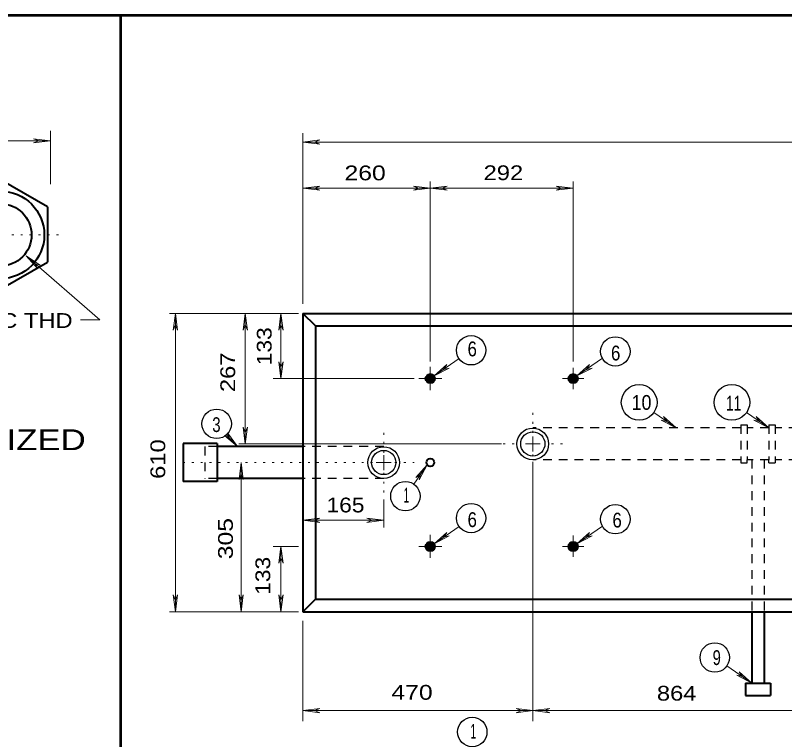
# Model space of a CAD drawing. Extents: x 312583 to 312854, y 144419 to 144597.
# Drawn here: x 312713.43 to 312752.99, y 144469.26 to 144506.49 of the extents above; entities that cross this region are included whole.
import ezdxf
from ezdxf.enums import TextEntityAlignment as Align

# ---------------------------------------------------------------- set-up
doc = ezdxf.new("R2010")
doc.units = 0
doc.header["$LTSCALE"] = 0.3
doc.linetypes.add('DOTTED', pattern=[1.5, 0.3, -1.2])
doc.linetypes.add('SHORT_DASHED', pattern=[2.7, 1.5, -1.2])
doc.layers.add('1', color=7, linetype='Continuous', lineweight=25)
doc.layers.add('2', color=7, linetype='Continuous', lineweight=13)

msp = doc.modelspace()

# ---------------------------------------------------------------- linework, layer by layer
at = {"layer": '1', "lineweight": 53}
for p, q in [((312849, 144506.4889), (312616.5, 144506.4889)), ((312718.861, 144423.0846), (312718.861, 144506.4889))]:
    msp.add_line(p, q, dxfattribs=at)
at = {"layer": '1', "lineweight": 40}
for p, q in [((312715.0761, 144496.6413), (312712.6994, 144498.0136)), ((312715.0761, 144496.6413), (312715.0761, 144493.8046)), ((312712.6687, 144492.4093), (312715.0761, 144493.8046)), ((312728.2202, 144491.1701), (312794.6672, 144491.1701)), ((312728.2202, 144491.1701), (312728.2202, 144475.8368)), ((312728.8566, 144490.5338), (312728.2202, 144491.1701)), ((312728.8566, 144490.5338), (312794.0232, 144490.5338)), ((312728.8566, 144490.5338), (312728.8566, 144476.4808)), ((312723.8119, 144484.4771), (312722.0562, 144484.4771)), ((312722.0562, 144484.4771), (312722.0562, 144482.5298)), ((312723.8119, 144484.4771), (312723.8119, 144482.5298)), ((312728.2202, 144484.3238), (312723.8119, 144484.3238)), ((312728.2202, 144482.6908), (312723.8119, 144482.6908)), ((312723.8119, 144482.5298), (312722.0562, 144482.5298)), ((312728.2202, 144475.8368), (312728.8566, 144476.4808)), ((312728.8566, 144476.4808), (312794.0232, 144476.4808)), ((312728.2202, 144475.8368), (312794.6672, 144475.8368)), ((312751.2969, 144475.8368), (312751.2969, 144472.1645)), ((312751.9409, 144475.8368), (312751.9409, 144472.1645)), ((312750.9826, 144472.1645), (312752.2552, 144472.1645)), ((312750.9826, 144472.1645), (312750.9826, 144471.5281)), ((312752.2552, 144472.1645), (312752.2552, 144471.5281)), ((312750.9826, 144471.5281), (312752.2552, 144471.5281))]:
    msp.add_line(p, q, dxfattribs=at)
at = {"layer": '1', "linetype": 'SHORT_DASHED'}
for p, q in [((312750.7372, 144485.4355), (312750.7372, 144483.4881)), ((312750.7372, 144485.4355), (312751.0592, 144485.4355)), ((312751.0592, 144485.4355), (312751.0592, 144483.6491)), ((312752.1786, 144485.4355), (312752.1786, 144483.6491)), ((312752.1786, 144485.4355), (312752.5006, 144485.4355)), ((312752.5006, 144485.4355), (312752.5006, 144483.4881)), ((312750.7372, 144485.2821), (312740.0422, 144485.2821)), ((312752.1786, 144485.2821), (312751.0592, 144485.2821)), ((312761.7619, 144485.2821), (312752.5006, 144485.2821)), ((312723.1756, 144484.3238), (312723.1756, 144482.6908)), ((312723.8119, 144484.3238), (312723.1756, 144484.3238)), ((312732.3756, 144484.3238), (312728.2202, 144484.3238)), ((312750.7372, 144483.6491), (312740.0422, 144483.6491)), ((312750.7372, 144483.4881), (312751.0592, 144483.4881)), ((312751.0592, 144483.4881), (312751.0592, 144483.6491)), ((312752.1786, 144483.6491), (312751.0592, 144483.6491)), ((312751.2969, 144483.6491), (312751.2969, 144475.8368)), ((312751.9409, 144483.6491), (312751.9409, 144475.8368)), ((312752.1786, 144483.4881), (312752.1786, 144483.6491)), ((312752.1786, 144483.4881), (312752.5006, 144483.4881)), ((312761.7619, 144483.6491), (312752.5006, 144483.6491)), ((312723.8119, 144482.6908), (312723.1756, 144482.6908)), ((312732.3756, 144482.6908), (312728.2202, 144482.6908))]:
    msp.add_line(p, q, dxfattribs=at)
at = {"layer": '1', "lineweight": 40}
for centre, radius in [((312712.6687, 144495.2076), 2.2466), ((312712.6679, 144495.2059), 1.5972), ((312734.7682, 144487.8185), 0.2396), ((312734.7682, 144487.8185), 0.2156), ((312734.7682, 144487.8185), 0.1941), ((312734.7682, 144487.8185), 0.1747), ((312734.7682, 144487.8185), 0.1572), ((312734.7682, 144487.8185), 0.1415), ((312734.7682, 144487.8185), 0.1273), ((312734.7682, 144487.8185), 0.1146), ((312734.7682, 144487.8185), 0.1031), ((312734.7682, 144487.8185), 0.0928), ((312734.7682, 144487.8185), 0.0835), ((312734.7682, 144487.8185), 0.0752), ((312734.7682, 144487.8185), 0.0677), ((312734.7682, 144487.8185), 0.0609), ((312734.7682, 144487.8185), 0.0548), ((312742.1154, 144487.8185), 0.2396), ((312742.1154, 144487.8185), 0.2156), ((312742.1154, 144487.8185), 0.1941), ((312742.1154, 144487.8185), 0.1747), ((312742.1154, 144487.8185), 0.1572), ((312742.1154, 144487.8185), 0.1415), ((312742.1154, 144487.8185), 0.1273), ((312742.1154, 144487.8185), 0.1146), ((312742.1154, 144487.8185), 0.1031), ((312742.1154, 144487.8185), 0.0928), ((312742.1154, 144487.8185), 0.0835), ((312742.1154, 144487.8185), 0.0752), ((312742.1154, 144487.8185), 0.0677), ((312742.1154, 144487.8185), 0.0609), ((312742.1154, 144487.8185), 0.0548), ((312734.7682, 144483.506), 0.1996), ((312734.7682, 144479.1935), 0.2396), ((312734.7682, 144479.1935), 0.2156), ((312734.7682, 144479.1935), 0.1941), ((312742.1154, 144479.1935), 0.2396), ((312742.1154, 144479.1935), 0.2156), ((312742.1154, 144479.1935), 0.1941), ((312734.7682, 144479.1935), 0.1747), ((312734.7682, 144479.1935), 0.1572), ((312734.7682, 144479.1935), 0.1415), ((312734.7682, 144479.1935), 0.1273), ((312734.7682, 144479.1935), 0.1146), ((312734.7682, 144479.1935), 0.1031), ((312734.7682, 144479.1935), 0.0928), ((312734.7682, 144479.1935), 0.0835), ((312734.7682, 144479.1935), 0.0752), ((312734.7682, 144479.1935), 0.0677), ((312734.7682, 144479.1935), 0.0609), ((312734.7682, 144479.1935), 0.0548), ((312742.1154, 144479.1935), 0.1747), ((312742.1154, 144479.1935), 0.1572), ((312742.1154, 144479.1935), 0.1415), ((312742.1154, 144479.1935), 0.1273), ((312742.1154, 144479.1935), 0.1146), ((312742.1154, 144479.1935), 0.1031), ((312742.1154, 144479.1935), 0.0928), ((312742.1154, 144479.1935), 0.0835), ((312742.1154, 144479.1935), 0.0752), ((312742.1154, 144479.1935), 0.0677), ((312742.1154, 144479.1935), 0.0609), ((312742.1154, 144479.1935), 0.0548)]:
    msp.add_circle(centre, radius, dxfattribs=at)
at = {"layer": '1'}
for centre, radius in [((312740.039, 144484.4644), 0.8146), ((312740.039, 144484.4644), 0.6232), ((312732.3724, 144483.506), 0.8146), ((312732.3724, 144483.506), 0.6232)]:
    msp.add_circle(centre, radius, dxfattribs=at)
at = {"layer": '2'}
for p, q in [((312715.2371, 144497.8066), (312715.2371, 144500.5513)), ((312728.2202, 144491.6608), (312728.2202, 144500.4315)), ((312710.1847, 144500.0376), (312715.2371, 144500.0376)), ((312714.3707, 144500.145), (312714.6467, 144500.0376)), ((312715.2371, 144500.0376), (312714.3707, 144500.145)), ((312714.3707, 144499.9303), (312714.6467, 144500.0376)), ((312715.2371, 144500.0376), (312714.3707, 144499.9303)), ((312728.2202, 144499.9791), (312729.0866, 144500.0865)), ((312728.2202, 144499.9791), (312794.6672, 144499.9791)), ((312728.2202, 144499.9791), (312729.0866, 144499.8718)), ((312729.0866, 144500.0865), (312728.8106, 144499.9791)), ((312729.0866, 144499.8718), (312728.8106, 144499.9791)), ((312728.2202, 144497.6101), (312729.0866, 144497.7175)), ((312728.2202, 144497.6101), (312729.0866, 144497.5028)), ((312728.2202, 144497.6101), (312734.7676, 144497.6101)), ((312729.0866, 144497.7175), (312728.8106, 144497.6101)), ((312729.0866, 144497.5028), (312728.8106, 144497.6101)), ((312733.9012, 144497.7175), (312734.1772, 144497.6101)), ((312734.7676, 144497.6101), (312733.9012, 144497.7175)), ((312733.9012, 144497.5028), (312734.1772, 144497.6101)), ((312734.7676, 144497.6101), (312733.9012, 144497.5028)), ((312734.7676, 144488.6938), (312734.7676, 144497.9551)), ((312734.7676, 144497.6101), (312735.6339, 144497.7175)), ((312734.7676, 144497.6101), (312742.1122, 144497.6101)), ((312734.7676, 144497.6101), (312735.6339, 144497.5028)), ((312735.6339, 144497.7175), (312735.3579, 144497.6101)), ((312735.6339, 144497.5028), (312735.3579, 144497.6101)), ((312741.2459, 144497.7175), (312741.5219, 144497.6101)), ((312742.1122, 144497.6101), (312741.2459, 144497.7175)), ((312741.2459, 144497.5028), (312741.5219, 144497.6101)), ((312742.1122, 144497.6101), (312741.2459, 144497.5028)), ((312742.1122, 144488.6938), (312742.1122, 144497.9551)), ((312717.7671, 144490.8453), (312713.9797, 144494.1266)), ((312713.9797, 144494.1266), (312714.5624, 144493.4826)), ((312713.9797, 144494.1266), (312714.7004, 144493.6436)), ((312714.5624, 144493.4826), (312714.4244, 144493.7433)), ((312714.7004, 144493.6436), (312714.4244, 144493.7433)), ((312727.9826, 144491.1701), (312721.3509, 144491.1701)), ((312721.6576, 144491.1701), (312721.5502, 144490.3038)), ((312721.6576, 144491.1701), (312721.6576, 144475.8368)), ((312721.6576, 144491.1701), (312721.7649, 144490.3038)), ((312725.2532, 144491.1701), (312725.1459, 144490.3038)), ((312725.2532, 144491.1701), (312725.3606, 144490.3038)), ((312725.2532, 144484.4618), (312725.2532, 144491.1701)), ((312727.0856, 144491.1701), (312726.9782, 144490.3038)), ((312727.0856, 144487.8198), (312727.0856, 144491.1701)), ((312727.0856, 144491.1701), (312727.1929, 144490.3038)), ((312717.7671, 144490.8453), (312716.7781, 144490.8453)), ((312721.5502, 144490.3038), (312721.6576, 144490.5798)), ((312721.7649, 144490.3038), (312721.6576, 144490.5798)), ((312725.1459, 144490.3038), (312725.2532, 144490.5798)), ((312725.3606, 144490.3038), (312725.2532, 144490.5798)), ((312726.9782, 144490.3038), (312727.0856, 144490.5798)), ((312727.1929, 144490.3038), (312727.0856, 144490.5798)), ((312726.9782, 144488.6861), (312727.0856, 144488.4101)), ((312727.0856, 144487.8198), (312726.9782, 144488.6861)), ((312727.1929, 144488.6861), (312727.0856, 144488.4101)), ((312727.0856, 144487.8198), (312727.1929, 144488.6861)), ((312736.2472, 144488.8471), (312734.9669, 144487.9578)), ((312734.9669, 144487.9578), (312735.6186, 144488.5405)), ((312735.6186, 144488.5405), (312735.4499, 144488.2951)), ((312743.6149, 144488.8625), (312742.3116, 144487.9578)), ((312742.3116, 144487.9578), (312742.9632, 144488.5405)), ((312742.9632, 144488.5405), (312742.7946, 144488.2951)), ((312734.7676, 144487.2295), (312734.7676, 144488.4178)), ((312734.9669, 144487.9578), (312735.7412, 144488.3641)), ((312735.7412, 144488.3641), (312735.4499, 144488.2951)), ((312742.1122, 144487.2755), (312742.1122, 144488.3795)), ((312742.3116, 144487.9578), (312743.0859, 144488.3641)), ((312743.0859, 144488.3641), (312742.7946, 144488.2951)), ((312733.9319, 144487.8198), (312726.6792, 144487.8198)), ((312735.3579, 144487.8198), (312734.1696, 144487.8198)), ((312742.6566, 144487.8198), (312741.5602, 144487.8198)), ((312746.2676, 144486.0718), (312747.4099, 144485.2821)), ((312746.7582, 144485.8648), (312746.9269, 144485.6195)), ((312747.4099, 144485.2821), (312746.7582, 144485.8648)), ((312751.0286, 144486.0718), (312752.1786, 144485.2821)), ((312751.5269, 144485.8648), (312751.6956, 144485.6195)), ((312752.1786, 144485.2821), (312751.5269, 144485.8648)), ((312725.1459, 144485.3281), (312725.2532, 144485.0521)), ((312725.2532, 144484.4618), (312725.1459, 144485.3281)), ((312725.3606, 144485.3281), (312725.2532, 144485.0521)), ((312725.2532, 144484.4618), (312725.3606, 144485.3281)), ((312746.6356, 144485.6885), (312746.9269, 144485.6195)), ((312747.4099, 144485.2821), (312746.6356, 144485.6885)), ((312751.4042, 144485.6885), (312751.6956, 144485.6195)), ((312752.1786, 144485.2821), (312751.4042, 144485.6885)), ((312724.2872, 144484.9371), (312724.8469, 144484.3238)), ((312724.3409, 144485.0368), (312724.4482, 144484.7608)), ((312724.8469, 144484.3238), (312724.3409, 144485.0368)), ((312724.1876, 144484.8911), (312724.4482, 144484.7608)), ((312724.8469, 144484.3238), (312724.1876, 144484.8911)), ((312740.0422, 144484.4618), (312740.0422, 144484.8451)), ((312738.4246, 144484.4618), (312724.9159, 144484.4618)), ((312740.0422, 144484.4618), (312739.6589, 144484.4618)), ((312740.0422, 144484.4618), (312740.4256, 144484.4618)), ((312740.0422, 144484.4618), (312740.0422, 144484.0785)), ((312732.3756, 144483.5035), (312732.3756, 144483.8868)), ((312725.0386, 144483.5035), (312724.9312, 144482.6371)), ((312725.0386, 144483.5035), (312725.0386, 144475.8368)), ((312725.0386, 144483.5035), (312725.1459, 144482.6371)), ((312732.3756, 144483.5035), (312731.9922, 144483.5035)), ((312732.3756, 144483.5035), (312732.7589, 144483.5035)), ((312732.3756, 144483.5035), (312732.3756, 144483.1201)), ((312733.9166, 144482.3995), (312734.6142, 144483.3808)), ((312734.6142, 144483.3808), (312734.0239, 144482.7368)), ((312734.6142, 144483.3808), (312734.2002, 144482.6141)), ((312740.0422, 144483.5418), (312740.0422, 144470.2171)), ((312724.9312, 144482.6371), (312725.0386, 144482.9131)), ((312725.1459, 144482.6371), (312725.0386, 144482.9131)), ((312734.0239, 144482.7368), (312734.2692, 144482.8978)), ((312734.2002, 144482.6141), (312734.2692, 144482.8978)), ((312732.3756, 144480.1685), (312732.3756, 144481.5025)), ((312728.2202, 144480.5365), (312729.0866, 144480.6438)), ((312729.0866, 144480.6438), (312728.8106, 144480.5365)), ((312731.5092, 144480.6438), (312731.7852, 144480.5365)), ((312732.3756, 144480.5365), (312731.5092, 144480.6438)), ((312732.3756, 144480.5365), (312728.2202, 144480.5365)), ((312728.2202, 144480.5365), (312729.0866, 144480.4291)), ((312729.0866, 144480.4291), (312728.8106, 144480.5365)), ((312731.5092, 144480.4291), (312731.7852, 144480.5365)), ((312732.3756, 144480.5365), (312731.5092, 144480.4291)), ((312736.2472, 144480.2221), (312734.9669, 144479.3328)), ((312743.6149, 144480.2375), (312742.3116, 144479.3328)), ((312734.7676, 144478.6045), (312734.7676, 144479.7928)), ((312734.9669, 144479.3328), (312735.6186, 144479.9155)), ((312735.6186, 144479.9155), (312735.4499, 144479.6701)), ((312742.3116, 144479.3328), (312742.9632, 144479.9155)), ((312742.9632, 144479.9155), (312742.7946, 144479.6701)), ((312734.9669, 144479.3328), (312735.7412, 144479.7391)), ((312735.7412, 144479.7391), (312735.4499, 144479.6701)), ((312742.1122, 144478.6505), (312742.1122, 144479.7545)), ((312742.3116, 144479.3328), (312743.0859, 144479.7391)), ((312743.0859, 144479.7391), (312742.7946, 144479.6701)), ((312727.9826, 144479.1948), (312726.6792, 144479.1948)), ((312727.0856, 144479.1948), (312726.9782, 144478.3285)), ((312727.0856, 144475.8368), (312727.0856, 144479.1948)), ((312727.0856, 144479.1948), (312727.1929, 144478.3285)), ((312735.3579, 144479.1948), (312734.1696, 144479.1948)), ((312742.6566, 144479.1948), (312741.5602, 144479.1948)), ((312726.9782, 144478.3285), (312727.0856, 144478.6045)), ((312727.1929, 144478.3285), (312727.0856, 144478.6045)), ((312721.5502, 144476.7031), (312721.6576, 144476.4271)), ((312721.6576, 144475.8368), (312721.5502, 144476.7031)), ((312721.7649, 144476.7031), (312721.6576, 144476.4271)), ((312721.6576, 144475.8368), (312721.7649, 144476.7031)), ((312724.9312, 144476.7031), (312725.0386, 144476.4271)), ((312725.0386, 144475.8368), (312724.9312, 144476.7031)), ((312725.1459, 144476.7031), (312725.0386, 144476.4271)), ((312725.0386, 144475.8368), (312725.1459, 144476.7031)), ((312726.9782, 144476.7031), (312727.0856, 144476.4271)), ((312727.0856, 144475.8368), (312726.9782, 144476.7031)), ((312727.1929, 144476.7031), (312727.0856, 144476.4271)), ((312727.0856, 144475.8368), (312727.1929, 144476.7031)), ((312727.9826, 144475.8368), (312721.3509, 144475.8368)), ((312728.2202, 144475.3691), (312728.2202, 144470.2171)), ((312750.0166, 144473.0538), (312751.2969, 144472.1645)), ((312750.6529, 144472.7471), (312750.8139, 144472.5018)), ((312751.2969, 144472.1645), (312750.6529, 144472.7471)), ((312750.5302, 144472.5708), (312750.8139, 144472.5018)), ((312751.2969, 144472.1645), (312750.5302, 144472.5708)), ((312728.2202, 144470.7538), (312729.0866, 144470.8611)), ((312728.2202, 144470.7538), (312729.0866, 144470.6465)), ((312729.0866, 144470.8611), (312728.8106, 144470.7538)), ((312729.0866, 144470.6465), (312728.8106, 144470.7538)), ((312739.1759, 144470.8611), (312739.4519, 144470.7538)), ((312740.0422, 144470.7538), (312739.1759, 144470.8611)), ((312739.1759, 144470.6465), (312739.4519, 144470.7538)), ((312740.0422, 144470.7538), (312739.1759, 144470.6465)), ((312740.0422, 144470.7538), (312740.9086, 144470.8611)), ((312740.0422, 144470.7538), (312740.9086, 144470.6465)), ((312740.9086, 144470.8611), (312740.6326, 144470.7538)), ((312740.9086, 144470.6465), (312740.6326, 144470.7538))]:
    msp.add_line(p, q, dxfattribs=at)
at = {"layer": '2', "linetype": 'DOTTED'}
for p, q in [((312713.2437, 144495.2076), (312715.9347, 144495.2076)), ((312740.0422, 144485.0368), (312740.0422, 144486.0718)), ((312732.3756, 144485.0291), (312732.3756, 144483.8868)), ((312739.0762, 144484.4618), (312738.4246, 144484.4618)), ((312741.0006, 144484.4618), (312741.6522, 144484.4618)), ((312740.0422, 144482.9055), (312740.0422, 144484.0785)), ((312731.8006, 144483.5035), (312721.7572, 144483.5035)), ((312732.9506, 144483.5035), (312733.9396, 144483.5035)), ((312732.3756, 144481.5025), (312732.3756, 144483.1201))]:
    msp.add_line(p, q, dxfattribs=at)
at = {"layer": '2'}
msp.add_lwpolyline([(312728.2202, 144470.7538), (312740.0422, 144470.7538), (312761.7619, 144470.7538)], dxfattribs=at)
at = {"layer": '2', "lineweight": 25}
for centre, radius in [((312736.867, 144489.2752), 0.7557), ((312744.2825, 144489.2177), 0.7557), ((312745.5092, 144486.5989), 0.9185), ((312750.276, 144486.5989), 0.9185), ((312723.7819, 144485.4955), 0.7557), ((312733.486, 144481.7766), 0.7557), ((312736.867, 144480.6502), 0.7557), ((312744.2822, 144480.5927), 0.7557), ((312749.3975, 144473.4857), 0.7557), ((312736.9271, 144469.6558), 0.7557)]:
    msp.add_circle(centre, radius, dxfattribs=at)

# ---------------------------------------------------------------- texts
at = {"layer": '2'}
for s, width, p in [('260 ', 1.25, (312730.3559, 144498.0119)), ('292 ', 1.2, (312737.5086, 144498.0205)), ('M20 -10NC THD', 1.2, (312707.2943, 144490.4246)), ('6', 0.85, (312736.6839, 144488.9651)), ('6', 0.85, (312744.0601, 144488.7542)), ('10', 0.9, (312745.1224, 144486.2147)), ('11', 0.7, (312749.9709, 144486.1772)), ('3', 0.75, (312723.5573, 144485.0733)), ('1', 0.5, (312733.396, 144481.4484)), ('165 ', 1.15, (312729.4324, 144480.9431)), ('6', 0.85, (312736.6839, 144480.1906)), ('6', 0.85, (312744.1349, 144480.1666)), ('9', 0.75, (312749.2872, 144473.097)), ('470 ', 1.25, (312732.7703, 144471.3137)), ('864 ', 1.2, (312746.4201, 144471.2677)), ('1', 0.5, (312736.8346, 144469.3084))]:
    msp.add_text(s, height=0.76, dxfattribs=dict(at, width=width)).set_placement(p)
for s, width, p in [('133 ', 1.15, (312726.6078, 144488.5072)), ('267 ', 1.2, (312724.7313, 144487.1255)), ('610 ', 1.2, (312721.1357, 144482.6658)), ('305 ', 1.25, (312724.6163, 144478.5346)), ('133 ', 1.15, (312726.535, 144476.7094))]:
    msp.add_text(s, height=0.76, rotation=90, dxfattribs=dict(at, width=width)).set_placement(p)
at = {"layer": '2', "width": 1.25}
msp.add_text("MAT'L - STEEL,  GALVANIZED", height=1.07, dxfattribs=at).set_placement((312704.455, 144484.1423), align=Align.CENTER)

doc.saveas('drawing.dxf')
